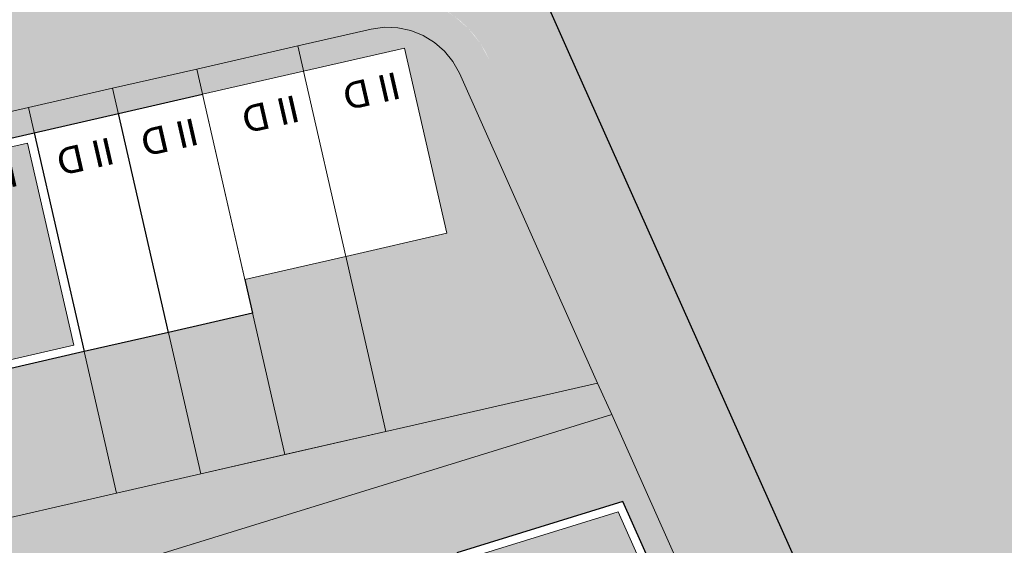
# Model space of a CAD drawing. Header units: metres. Extents: x -862 to 1262, y -354 to 644.
# Tile 281 of 315: x 302 to 359, y 75 to 105. Entities that reach past the tile are written whole.
import ezdxf

# ---------------------------------------------------------------- set-up
doc = ezdxf.new("R2010")
doc.units = ezdxf.units.M
doc.header["$LTSCALE"] = 0.5
doc.set_wipeout_variables(frame=1)
for name, color, linetype in [('BPR_Verkehr_220520', 7, 'Continuous'), ('DZH_Baufelder Ost_220610', 7, 'Continuous'), ('LPB_Freiraum_220609', 7, 'Continuous')]:
    doc.layers.add(name, color=color, linetype=linetype)
doc.styles.add('Calibri Light', font='calibril.ttf')

# ---------------------------------------------------------------- blocks, each defined once
blk = doc.blocks.new('Slab (2D)-6')
at = {"color": 255, "linetype": 'Continuous', "lineweight": 9, "transparency": 33554687}
blk.add_wipeout([(-2.291500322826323e-13, -8.881784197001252e-16), (-1.7763568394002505e-15, 12.999999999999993), (4.999999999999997, 12.999999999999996), (4.999999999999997, 8.881784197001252e-16)], dxfattribs=at)
at = {"color": 7, "linetype": 'Continuous', "lineweight": 9, "transparency": 33554687}
for p, q in [((0, 9.400000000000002), (5, 9.400000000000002)), ((-2.277216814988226e-13, 4), (5, 3.999999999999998))]:
    blk.add_line(p, q, dxfattribs=at)
at = {"color": 8, "linetype": 'Continuous', "lineweight": 9, "true_color": 0x777777, "transparency": 33554687, "flags": 128}
blk.add_lwpolyline([(-2.275957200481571e-13, -9.063735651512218e-16), (3.155443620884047e-29, 13), (5, 13), (5, 0)], close=True, dxfattribs=at)
at = {"color": 7, "linetype": 'Continuous', "lineweight": 9, "transparency": 33554687, "flags": 128}
blk.add_lwpolyline([(5, 0), (5, 13), (0, 13), (-2.275957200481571e-13, -9.063735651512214e-16), (5, 5.428454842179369e-16)], dxfattribs=at)
blk = doc.blocks.new('RH 5 x 13 - II (2D_3D) (2D)')
at = {"color": 8, "true_color": 0x777777, "transparency": 33554687}
blk.add_blockref('Slab (2D)-6', (0, 0), dxfattribs=at)
at = {"color": 255, "linetype": 'Continuous', "lineweight": 5, "transparency": 33554687}
blk.add_wipeout([(0, 13), (5, 13), (5, 0), (0, 0)], dxfattribs=at)
at = {"color": 7, "linetype": 'Continuous', "lineweight": 25, "transparency": 33554687, "flags": 128}
blk.add_lwpolyline([(0, 13), (5, 13), (5, 0), (0, 0)], close=True, dxfattribs=at)
at = {"color": 7, "transparency": 33554687, "insert": (2.405184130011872, 2.006361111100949), "char_height": 1.559479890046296, "width": 3.810368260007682, "attachment_point": 5, "line_spacing_factor": 1.163780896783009, "style": 'Calibri Light'}
blk.add_mtext('II D', dxfattribs=at)
blk = doc.blocks.new('Slab (2D)-8')
at = {"color": 255, "linetype": 'Continuous', "lineweight": 9, "transparency": 33554687}
blk.add_wipeout([(0, 13), (6, 13), (6, 0), (0, 0)], dxfattribs=at)
at = {"color": 8, "linetype": 'Continuous', "lineweight": 9, "true_color": 0x777777, "transparency": 33554687, "flags": 128}
blk.add_lwpolyline([(0, 13), (6, 13), (6, 0), (0, 0)], close=True, dxfattribs=at)
at = {"color": 255, "linetype": 'Continuous', "lineweight": 9, "transparency": 33554687}
blk.add_wipeout([(0, 13), (6, 13), (6, 0), (0, 0)], dxfattribs=at)
at = {"color": 8, "linetype": 'Continuous', "lineweight": 9, "true_color": 0x777777, "transparency": 33554687, "flags": 128}
blk.add_lwpolyline([(0, 13), (6, 13), (6, 0), (0, 0)], close=True, dxfattribs=at)
at = {"color": 255, "linetype": 'Continuous', "lineweight": 9, "transparency": 33554687}
blk.add_wipeout([(0, 13), (6, 13), (6, 0), (0, 0)], dxfattribs=at)
at = {"color": 8, "linetype": 'Continuous', "lineweight": 9, "true_color": 0x777777, "transparency": 33554687, "flags": 128}
blk.add_lwpolyline([(0, 13), (6, 13), (6, 0), (0, 0)], close=True, dxfattribs=at)
blk = doc.blocks.new('DH 6 x 13 - III FD (2D_3D (2D)')
at = {"color": 8, "true_color": 0x777777, "transparency": 33554687}
blk.add_blockref('Slab (2D)-8', (0, 0), dxfattribs=at)
at = {"color": 255, "linetype": 'Continuous', "lineweight": 25, "transparency": 33554687}
blk.add_wipeout([(0, 13), (6, 13), (6, 0), (0, 0)], dxfattribs=at)
at = {"linetype": 'Continuous', "lineweight": 0, "true_color": 0xfbf8f0, "transparency": 33554661}
blk.add_hatch(color=7, dxfattribs=at).paths.add_polyline_path([(0.5, 12.5), (5.5, 12.5), (5.5, 0.5), (0.5, 0.5)])
at = {"color": 7, "linetype": 'Continuous', "lineweight": 25, "transparency": 33554687, "flags": 128}
blk.add_lwpolyline([(0, 13), (6, 13), (6, 0), (0, 0)], close=True, dxfattribs=at)
at = {"color": 9, "linetype": 'Continuous', "lineweight": 9, "transparency": 33554661, "flags": 128}
blk.add_lwpolyline([(0.5, 12.5), (5.5, 12.5), (5.5, 0.5), (0.5, 0.5)], close=True, dxfattribs=at)
at = {"color": 7, "transparency": 33554687, "insert": (2.405184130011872, 2.006361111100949), "char_height": 1.559479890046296, "width": 3.810368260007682, "attachment_point": 5, "line_spacing_factor": 1.163780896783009, "style": 'Calibri Light'}
blk.add_mtext('III', dxfattribs=at)
blk = doc.blocks.new('Slab (2D)-7')
at = {"color": 255, "linetype": 'Continuous', "lineweight": 9, "transparency": 33554687}
blk.add_wipeout([(5.999999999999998, 10.999999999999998), (5.999999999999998, 8.881784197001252e-16), (-2.2737367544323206e-13, -8.881784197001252e-16), (0, 10.999999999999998)], dxfattribs=at)
at = {"color": 7, "linetype": 'Continuous', "lineweight": 9, "transparency": 33554687}
for p, q in [((-4.678797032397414e-15, 9.399999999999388), (6, 9.39999999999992)), ((1.059003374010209e-13, 3.999999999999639), (6, 3.99999999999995)), ((1.055224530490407e-13, 3.999999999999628), (6, 3.999999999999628))]:
    blk.add_line(p, q, dxfattribs=at)
at = {"color": 8, "linetype": 'Continuous', "lineweight": 9, "true_color": 0x777777, "transparency": 33554687, "flags": 128}
blk.add_lwpolyline([(6, 11), (6, 0), (-2.275957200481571e-13, -9.509376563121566e-16), (-3.155443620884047e-29, 11)], close=True, dxfattribs=at)
at = {"color": 7, "linetype": 'Continuous', "lineweight": 9, "transparency": 33554687, "flags": 128}
blk.add_lwpolyline([(-1.047772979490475e-13, 11), (-2.275957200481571e-13, -9.50937656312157e-16), (6, 3.327716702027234e-16), (6, 11), (-1.049160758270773e-13, 11)], dxfattribs=at)
blk = doc.blocks.new('RH 6 x 11 - II (2D_3D) (2D)')
at = {"color": 8, "true_color": 0x777777, "transparency": 33554687}
blk.add_blockref('Slab (2D)-7', (0, 0), dxfattribs=at)
at = {"color": 255, "linetype": 'Continuous', "lineweight": 9, "transparency": 33554687}
blk.add_wipeout([(0, 11), (5.999999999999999, 11), (5.999999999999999, 0), (0, 0)], dxfattribs=at)
at = {"color": 253, "linetype": 'Continuous', "lineweight": 9, "transparency": 33554687, "flags": 128}
blk.add_lwpolyline([(0, 11), (6, 11), (6, 0), (0, 0)], close=True, dxfattribs=at)
at = {"color": 7, "transparency": 33554687, "insert": (2.405184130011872, 2.006361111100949), "char_height": 1.559479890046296, "width": 3.810368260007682, "attachment_point": 5, "line_spacing_factor": 1.163780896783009, "style": 'Calibri Light'}
blk.add_mtext('II D', dxfattribs=at)
blk = doc.blocks.new('Slab (2D)-11')
at = {"color": 255, "linetype": 'Continuous', "lineweight": 9, "transparency": 33554687}
blk.add_wipeout([(333.11732538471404, -63.90941240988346), (345.53837088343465, -60.07305623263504), (346.12857952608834, -61.9839863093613), (353.7722998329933, -59.62315173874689), (357.0184473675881, -70.13326716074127), (336.9536815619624, -76.33045790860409)], dxfattribs=at)
at = {"color": 8, "linetype": 'Continuous', "lineweight": 9, "true_color": 0x777777, "transparency": 33554687, "flags": 128}
blk.add_lwpolyline([(333.117325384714, -63.90941240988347), (345.5383708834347, -60.07305623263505), (346.1285795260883, -61.98398630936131), (353.7722998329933, -59.6231517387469), (357.0184473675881, -70.13326716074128), (336.9536815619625, -76.33045790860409)], close=True, dxfattribs=at)
blk = doc.blocks.new('Slab (2D)-12')
at = {"color": 255, "linetype": 'Continuous', "lineweight": 9, "transparency": 33554687}
blk.add_wipeout([(327.38453515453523, -65.68003833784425), (345.53837088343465, -60.07305623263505), (346.12857952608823, -61.9839863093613), (353.77229983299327, -59.6231517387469), (357.018447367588, -70.13326716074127), (331.22089133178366, -78.10108383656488), (327.9747437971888, -67.59096841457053)], dxfattribs=at)
at = {"color": 8, "linetype": 'Continuous', "lineweight": 9, "true_color": 0x777777, "transparency": 33554687, "flags": 128}
blk.add_lwpolyline([(327.3845351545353, -65.68003833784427), (345.5383708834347, -60.07305623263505), (346.1285795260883, -61.98398630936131), (353.7722998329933, -59.6231517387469), (357.0184473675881, -70.13326716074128), (331.2208913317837, -78.1010838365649), (327.9747437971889, -67.59096841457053)], close=True, dxfattribs=at)
at = {"color": 255, "linetype": 'Continuous', "lineweight": 9, "transparency": 33554687}
blk.add_wipeout([(327.38453515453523, -65.68003833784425), (345.53837088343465, -60.07305623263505), (346.12857952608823, -61.9839863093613), (353.77229983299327, -59.6231517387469), (357.018447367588, -70.13326716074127), (331.22089133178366, -78.10108383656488), (327.9747437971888, -67.59096841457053)], dxfattribs=at)
at = {"color": 8, "linetype": 'Continuous', "lineweight": 9, "true_color": 0x777777, "transparency": 33554687, "flags": 128}
blk.add_lwpolyline([(327.3845351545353, -65.68003833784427), (345.5383708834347, -60.07305623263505), (346.1285795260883, -61.98398630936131), (353.7722998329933, -59.6231517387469), (357.0184473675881, -70.13326716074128), (331.2208913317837, -78.1010838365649), (327.9747437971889, -67.59096841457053)], close=True, dxfattribs=at)
blk = doc.blocks.new('Group-5')
at = {"color": 8, "true_color": 0x777777, "transparency": 33554687}
blk.add_blockref('Slab (2D)-11', (0, 0), dxfattribs=at)
blk.add_blockref('Slab (2D)-12', (0, 0), dxfattribs=at)
at = {"color": 255, "linetype": 'Continuous', "lineweight": 25, "transparency": 33554687}
blk.add_wipeout([(345.53837088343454, -60.07305623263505), (327.38453515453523, -65.68003833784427), (331.2208913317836, -78.10108383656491), (360.7156525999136, -68.99135071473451), (354.56098947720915, -55.19311447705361), (344.9481622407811, -58.16212615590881)], dxfattribs=at)
at = {"linetype": 'Continuous', "lineweight": 0, "true_color": 0xfbf8f0, "transparency": 33554661}
for points in [[(354.2849521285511, -55.80167658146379), (345.1865388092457, -58.61180670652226), (349.317999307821, -71.98831724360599), (360.0293043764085, -68.68003040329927)], [(335.1758076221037, -63.79693628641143), (338.7170594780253, -75.26251674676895), (331.5510716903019, -77.47579915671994), (328.0098198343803, -66.01021869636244)]]:
    blk.add_hatch(color=7, dxfattribs=at).paths.add_polyline_path(points)
at = {"color": 7, "linetype": 'Continuous', "lineweight": 25, "transparency": 33554687, "flags": 128}
blk.add_lwpolyline([(345.5383708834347, -60.07305623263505), (327.3845351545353, -65.68003833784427), (331.2208913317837, -78.10108383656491), (360.7156525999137, -68.99135071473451), (354.5609894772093, -55.19311447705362), (344.9481622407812, -58.16212615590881)], close=True, dxfattribs=at)
at = {"color": 9, "linetype": 'Continuous', "lineweight": 9, "transparency": 33554661, "flags": 128}
for points in [[(354.2849521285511, -55.80167658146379), (345.1865388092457, -58.61180670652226), (349.317999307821, -71.98831724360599), (360.0293043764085, -68.68003040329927)], [(335.1758076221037, -63.79693628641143), (338.7170594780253, -75.26251674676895), (331.5510716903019, -77.47579915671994), (328.0098198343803, -66.01021869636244)]]:
    blk.add_lwpolyline(points, close=True, dxfattribs=at)
at = {"color": 7, "transparency": 33554687, "char_height": 1.559479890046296, "width": 3, "attachment_point": 5, "rotation": 17.163793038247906, "line_spacing_factor": 1.163780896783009, "style": 'Calibri Light'}
for s, insert in [('IV', (350.2158387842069, -70.13443735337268)), ('III', (332.514631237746, -75.608278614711))]:
    blk.add_mtext(s, dxfattribs=dict(at, insert=insert))

msp = doc.modelspace()

# ---------------------------------------------------------------- hatches: boundary and pattern name
at = {"layer": 'DZH_Baufelder Ost_220610', "linetype": 'Continuous', "lineweight": 0, "true_color": 0xdce9e4, "transparency": 33554687}
for points in [[(322.9345400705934, 104.8229233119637), (322.1689518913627, 104.7160426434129), (317.9185753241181, 103.7445536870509), (323.026064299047, 81.41813769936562), (324.0348254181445, 81.64890577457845), (335.2834738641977, 84.22218987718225), (327.2813421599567, 102.1622950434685), (326.9069758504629, 102.8386075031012), (326.4223848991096, 103.4408701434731), (325.8418689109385, 103.9513109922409), (325.1825581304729, 104.3548676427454), (324.463907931, 104.6396316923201), (323.7071246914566, 104.7972001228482)], [(323.026226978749, 81.41742661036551), (317.9185753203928, 103.7445536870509), (312.0694166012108, 102.4076384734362), (317.1773213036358, 80.079405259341)], [(317.1773212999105, 80.079405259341), (312.0694165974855, 102.4076384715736), (307.1971456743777, 101.2940059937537), (312.3052611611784, 78.96485138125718)], [(312.3052611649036, 78.96485138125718), (307.197145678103, 101.2940059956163), (302.3204500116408, 100.1793621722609), (307.4287764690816, 77.84928532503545)], [(307.4287764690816, 77.8492853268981), (302.3204500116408, 100.1793621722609), (293.5467118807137, 98.17398934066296), (298.6554179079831, 75.8422532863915)], [(307.5014936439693, 73.56748734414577), (336.096551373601, 82.39933860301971), (344.5349915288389, 63.48106665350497), (344.6543468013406, 63.21348218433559), (344.9474517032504, 62.31056239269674), (345.0446208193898, 61.366246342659), (344.9415298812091, 60.4225584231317), (344.6427667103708, 59.52149504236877), (344.1616269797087, 58.70315575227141), (343.5195226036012, 58.0039586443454), (342.7450287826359, 57.45501970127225), (341.8726123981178, 57.08076806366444), (315.1433822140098, 48.82519510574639), (314.8791016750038, 49.68086138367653)]]:
    msp.add_hatch(color=254, dxfattribs=at).paths.add_polyline_path(points)
at = {"layer": 'DZH_Baufelder Ost_220610', "linetype": 'Continuous', "lineweight": 0, "true_color": 0xc4dad2, "transparency": 33554687}
msp.add_hatch(color=254, dxfattribs=at).paths.add_polyline_path([(336.096551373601, 82.39933860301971), (335.2834738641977, 84.22218987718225), (324.0348254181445, 81.64890577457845), (323.0260644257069, 81.41813717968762), (323.026226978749, 81.41742661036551), (312.3052611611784, 78.96485138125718), (307.4287764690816, 77.84928532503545), (298.6554179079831, 75.8422532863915), (290.8568770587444, 74.05822482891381), (285.0083400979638, 72.72028782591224), (275.2597952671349, 70.49016789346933), (267.4636509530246, 68.706687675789), (258.687895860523, 66.69910739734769), (252.8389901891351, 65.36108604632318), (247.0125459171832, 64.02820306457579), (248.9661705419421, 55.48830484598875)])

# ---------------------------------------------------------------- linework, layer by layer
at = {"layer": 'BPR_Verkehr_220520', "color": 9, "linetype": 'Continuous', "true_color": 0xb8d2a6, "transparency": 33554687}
msp.add_solid([(307.6724829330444, 105.403226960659, 60), (308.1181213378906, 103.4535073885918, 60), (310.5970622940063, 106.0716845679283, 60), (311.0427006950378, 104.1219649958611, 60)], dxfattribs=at)
at = {"layer": 'DZH_Baufelder Ost_220610', "color": 255, "linetype": 'Continuous', "lineweight": 18, "transparency": 33554687, "flags": 128}
for points in [[(322.9345400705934, 104.8229233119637), (322.1689518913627, 104.7160426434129), (317.9185753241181, 103.7445536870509), (323.026064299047, 81.41813769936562), (324.0348254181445, 81.64890577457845), (335.2834738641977, 84.22218987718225), (327.2813421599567, 102.1622950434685), (326.9069758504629, 102.8386075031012), (326.4223848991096, 103.4408701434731), (325.8418689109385, 103.9513109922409), (325.1825581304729, 104.3548676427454), (324.463907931, 104.6396316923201), (323.7071246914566, 104.7972001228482)], [(323.026226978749, 81.41742661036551), (317.9185753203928, 103.7445536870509), (312.0694166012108, 102.4076384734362), (317.1773213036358, 80.079405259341)], [(317.1773212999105, 80.079405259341), (312.0694165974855, 102.4076384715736), (307.1971456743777, 101.2940059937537), (312.3052611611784, 78.96485138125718)], [(312.3052611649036, 78.96485138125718), (307.197145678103, 101.2940059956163), (302.3204500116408, 100.1793621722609), (307.4287764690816, 77.84928532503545)], [(307.4287764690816, 77.8492853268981), (302.3204500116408, 100.1793621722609), (293.5467118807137, 98.17398934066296), (298.6554179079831, 75.8422532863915)], [(336.096551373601, 82.39933860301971), (335.2834738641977, 84.22218987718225), (324.0348254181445, 81.64890577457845), (323.0260644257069, 81.41813717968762), (323.026226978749, 81.41742661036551), (312.3052611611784, 78.96485138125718), (307.4287764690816, 77.84928532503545), (298.6554179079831, 75.8422532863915), (290.8568770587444, 74.05822482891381), (285.0083400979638, 72.72028782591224), (275.2597952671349, 70.49016789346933), (267.4636509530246, 68.706687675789), (258.687895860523, 66.69910739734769), (252.8389901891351, 65.36108604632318), (247.0125459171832, 64.02820306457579), (248.9661705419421, 55.48830484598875)], [(307.5014936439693, 73.56748734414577), (336.096551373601, 82.39933860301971), (344.5349915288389, 63.48106665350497), (344.6543468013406, 63.21348218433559), (344.9474517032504, 62.31056239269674), (345.0446208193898, 61.366246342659), (344.9415298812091, 60.4225584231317), (344.6427667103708, 59.52149504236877), (344.1616269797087, 58.70315575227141), (343.5195226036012, 58.0039586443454), (342.7450287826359, 57.45501970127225), (341.8726123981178, 57.08076806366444), (315.1433822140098, 48.82519510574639), (314.8791016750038, 49.68086138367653)]]:
    msp.add_lwpolyline(points, close=True, dxfattribs=at)
at = {"layer": 'DZH_Baufelder Ost_220610', "color": 252, "linetype": 'Continuous', "true_color": 0x8ea381, "transparency": 33554687}
for points in [[(221.6674479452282, 81.12940559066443), (221.5337672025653, 81.71432392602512), (322.3245818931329, 104.1341903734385), (322.19090115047, 104.7191087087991)], [(221.5337672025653, 81.71432392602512), (221.6674479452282, 81.12940559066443), (322.19090115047, 104.7191087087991), (322.3245818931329, 104.1341903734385)], [(317.7602798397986, 103.0910374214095), (318.3451981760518, 103.2247181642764), (322.7303166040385, 81.3502364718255), (323.3152275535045, 81.48394952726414)], [(318.3451981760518, 103.2247181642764), (317.7602798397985, 103.0910374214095), (323.3152275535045, 81.48394952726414), (322.7303166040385, 81.3502364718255)], [(326.6917657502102, 101.9919406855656), (327.2376961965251, 102.2408822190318), (334.4774393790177, 84.65410549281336), (335.3245300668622, 84.23239643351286)], [(327.2376961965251, 102.2408822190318), (326.6917657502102, 101.9919406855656), (335.3245300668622, 84.23239643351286), (334.4774393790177, 84.65410549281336)], [(311.8925293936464, 101.7499865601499), (312.4774479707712, 101.883667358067), (316.8814681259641, 80.01196539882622), (317.466264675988, 80.14617789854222)], [(312.4774479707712, 101.883667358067), (311.8925293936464, 101.7499865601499), (317.466264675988, 80.14617789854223), (316.8814681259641, 80.01196539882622)], [(306.9046903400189, 101.2271488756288), (307.4896010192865, 101.3608631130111), (312.0093509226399, 78.89766065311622), (312.5942616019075, 79.03137489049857)], [(307.4896010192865, 101.3608631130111), (306.9046903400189, 101.2271488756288), (312.5942616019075, 79.03137489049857), (312.0093509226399, 78.89766065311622)], [(302.1620887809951, 99.5261333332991), (302.747007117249, 99.6598140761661), (307.1328660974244, 77.78209518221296), (307.7177770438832, 77.91580825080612)], [(302.747007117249, 99.6598140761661), (302.1620887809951, 99.5261333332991), (307.7177770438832, 77.91580825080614), (307.1328660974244, 77.78209518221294)], [(334.4774393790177, 84.6541054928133), (335.3245300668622, 84.23239643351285), (245.4002403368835, 64.27560285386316), (245.534047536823, 63.69071343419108)], [(335.3245300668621, 84.23239643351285), (334.4774393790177, 84.6541054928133), (245.534047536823, 63.69071343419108), (245.4002403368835, 64.27560285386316)], [(247.6806556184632, 54.46329506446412), (247.5035930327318, 55.036574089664), (335.8048107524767, 81.68126412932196), (336.1370831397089, 82.41185602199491)], [(247.5035930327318, 55.036574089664), (247.6806556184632, 54.46329506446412), (336.1370831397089, 82.41185602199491), (335.8048107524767, 81.68126412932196)], [(335.8048107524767, 81.68126412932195), (336.1370831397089, 82.41185602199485), (344.1033730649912, 62.97585498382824), (344.651822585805, 63.21917190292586)], [(336.1370831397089, 82.41185602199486), (335.8048107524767, 81.68126412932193), (344.651822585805, 63.21917190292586), (344.1033730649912, 62.97585498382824)]]:
    msp.add_solid(points, dxfattribs=at)

# ---------------------------------------------------------------- next in the draw order: block references
at = {"layer": 'DZH_Baufelder Ost_220610', "color": 7, "transparency": 33554687, "rotation": 192.8746724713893}
msp.add_blockref('RH 5 x 13 - II (2D_3D) (2D)', (307.5292542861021, 99.83123173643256, 8.7), dxfattribs=at)
at = {"layer": 'DZH_Baufelder Ost_220610', "color": 7, "transparency": 33554687}
msp.add_blockref('Group-5', (-17.81744829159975, 132.5597140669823), dxfattribs=at)

# ---------------------------------------------------------------- next in the draw order: block references
at = {"layer": 'DZH_Baufelder Ost_220610', "color": 7, "transparency": 33554687, "rotation": 192.8746724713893}
for name, p in [('RH 5 x 13 - II (2D_3D) (2D)', (312.403553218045, 100.9453277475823, 8.7)), ('DH 6 x 13 - III FD (2D_3D (2D)', (302.654955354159, 98.71713572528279, 8.7))]:
    msp.add_blockref(name, p, dxfattribs=at)

# ---------------------------------------------------------------- next in the draw order: block references
at = {"layer": 'DZH_Baufelder Ost_220610', "color": 7, "transparency": 33554687, "rotation": 192.8746724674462}
msp.add_blockref('RH 6 x 11 - II (2D_3D) (2D)', (318.2527119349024, 102.2822429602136, 8.7), dxfattribs=at)

# ---------------------------------------------------------------- next in the draw order: block references
msp.add_blockref('RH 6 x 11 - II (2D_3D) (2D)', (324.1018706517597, 103.6191581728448, 8.7), dxfattribs=at)

# ---------------------------------------------------------------- next in the draw order: hatches: boundary and pattern name
at = {"layer": 'BPR_Verkehr_220520', "linetype": 'Continuous', "lineweight": 0, "true_color": 0xe4e6e5, "transparency": 33554687}
h = msp.add_hatch(color=254, dxfattribs=at)
edge = h.paths.add_edge_path()
edge.add_line((329.3358145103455, 113.0217648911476), (218.1371975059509, 87.60561018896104))
edge.add_line((218.1371975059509, 87.60561018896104), (219.1621658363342, 83.12125517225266))
edge.add_line((219.1621658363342, 83.12125517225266), (220.3807405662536, 83.39977917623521))
edge.add_line((220.3807405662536, 83.39977917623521), (219.9351021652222, 85.34949874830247))
edge.add_line((219.9351021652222, 85.34949874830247), (222.8596815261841, 86.01795635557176))
edge.add_line((222.8596815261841, 86.01795635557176), (223.3053199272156, 84.06823678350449))
edge.add_line((223.3053199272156, 84.06823678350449), (235.0036373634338, 86.74206720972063))
edge.add_line((235.0036373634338, 86.74206720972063), (234.5579989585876, 88.69178678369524))
edge.add_line((234.5579989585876, 88.69178678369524), (237.4825783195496, 89.3602443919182))
edge.add_line((237.4825783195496, 89.3602443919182), (237.928216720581, 87.41052481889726))
edge.add_line((237.928216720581, 87.41052481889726), (249.626534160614, 90.08435524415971))
edge.add_line((249.626534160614, 90.08435524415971), (249.1808957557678, 92.03407481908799))
edge.add_line((249.1808957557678, 92.03407481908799), (252.1054751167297, 92.70253242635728))
edge.add_line((252.1054751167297, 92.70253242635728), (252.5511135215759, 90.75281285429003))
edge.add_line((252.5511135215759, 90.75281285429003), (264.2494309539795, 93.42664327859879))
edge.add_line((264.2494309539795, 93.42664327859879), (263.803792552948, 95.37636285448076))
edge.add_line((263.803792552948, 95.37636285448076), (266.7283719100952, 96.04482046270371))
edge.add_line((266.7283719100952, 96.04482046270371), (267.1740103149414, 94.09510088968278))
edge.add_line((267.1740103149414, 94.09510088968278), (278.872327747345, 96.76893131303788))
edge.add_line((278.872327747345, 96.76893131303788), (278.4266893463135, 98.71865088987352))
edge.add_line((278.4266893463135, 98.71865088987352), (281.3512687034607, 99.3871084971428))
edge.add_line((281.3512687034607, 99.3871084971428), (281.7969071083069, 97.43738892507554))
edge.add_line((281.7969071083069, 97.43738892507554), (293.4952245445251, 100.1112193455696))
edge.add_line((293.4952245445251, 100.1112193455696), (293.0495861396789, 102.0609389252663))
edge.add_line((293.0495861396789, 102.0609389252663), (295.9741655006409, 102.7293965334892))
edge.add_line((295.9741655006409, 102.7293965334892), (296.4198039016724, 100.7796769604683))
edge.add_line((296.4198039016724, 100.7796769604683), (308.1181213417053, 103.4535073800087))
edge.add_line((308.1181213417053, 103.4535073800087), (307.6724829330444, 105.403226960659))
edge.add_line((307.6724829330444, 105.403226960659), (310.5970622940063, 106.0716845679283))
edge.add_line((310.5970622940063, 106.0716845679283), (311.0427006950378, 104.1219649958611))
edge.add_line((311.0427006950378, 104.1219649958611), (321.7455954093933, 106.5682762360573))
edge.add_line((321.7455954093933, 106.5682762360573), (321.7455954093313, 106.5682762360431))
edge.add_arc((323.1716383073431, 100.3291736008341), 6.400000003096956, 24.039121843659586, 102.87467249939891, ccw=False)
edge.add_line((329.0165504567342, 102.9362796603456), (329.0165504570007, 102.9362796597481))
edge.add_line((329.0165504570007, 102.9362796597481), (346.3895550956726, 63.98746679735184))
edge.add_line((346.3895550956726, 63.98746679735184), (350.4079321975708, 65.77985221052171))
edge.add_line((350.4079321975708, 65.77985221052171), (329.3358145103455, 113.0217648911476))
at = {"layer": 'BPR_Verkehr_220520', "linetype": 'Continuous', "lineweight": 0, "true_color": 0xece5cf, "transparency": 33554687}
msp.add_hatch(color=254, dxfattribs=at).paths.add_polyline_path([(346.3895550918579, 63.9874667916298), (329.0165504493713, 102.9362796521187), (328.4841183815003, 103.8981462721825), (327.7949223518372, 104.7546975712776), (326.9692996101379, 105.4806578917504), (326.0316131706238, 106.0546051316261), (325.0095328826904, 106.4596028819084), (323.9332189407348, 106.6837002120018), (322.8344319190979, 106.720284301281), (321.7455954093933, 106.5682762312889), (223.3053199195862, 84.06823678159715), (220.3807405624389, 83.39977917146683), (219.1621658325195, 83.121255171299), (214.2878669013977, 82.00715915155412), (215.8765801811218, 75.0563547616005), (228.0223837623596, 21.91705918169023), (232.8586126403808, 23.41077374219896), (233.5071783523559, 23.61108933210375), (232.9030251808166, 23.49068951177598), (232.2870167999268, 23.49623085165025), (231.6851277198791, 23.62748082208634), (231.122737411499, 23.8789051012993), (230.6235598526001, 24.23990203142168), (230.2086435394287, 24.69524967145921), (229.8954839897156, 25.22574767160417), (229.6972860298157, 25.80902684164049), (218.1510592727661, 76.32510453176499), (218.0397373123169, 77.20020656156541), (218.1012783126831, 78.08021159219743), (218.3333172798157, 78.9313015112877), (218.7269370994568, 79.7207694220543), (219.2670111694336, 80.41827652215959), (219.9327847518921, 80.99701798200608), (220.698672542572, 81.43475310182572), (221.5352418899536, 81.71465998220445), (322.1689518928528, 104.7160426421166), (322.9345400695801, 104.8229233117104), (323.7071246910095, 104.7972001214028), (324.4639079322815, 104.6396316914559), (325.1825581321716, 104.3548676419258), (325.8418689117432, 103.9513109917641), (326.4223848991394, 103.4408701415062), (326.9069758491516, 102.8386075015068), (327.2813421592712, 102.1622950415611), (344.6543468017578, 63.21348218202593), (344.9474517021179, 62.31056239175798), (345.0446208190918, 61.36624634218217), (344.9415298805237, 60.4225584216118), (344.6427667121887, 59.5214950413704), (344.1616269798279, 58.70315575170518), (343.5195226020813, 58.0039586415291), (342.7450287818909, 57.45501970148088), (341.8726124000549, 57.08076806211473), (236.7932354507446, 24.62601883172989), (233.5071783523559, 23.61108933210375), (232.8586126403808, 23.41077374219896), (233.4162477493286, 21.5948745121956), (342.4333106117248, 55.26538449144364), (343.674080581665, 55.79765349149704), (344.775582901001, 56.57836665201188), (345.6887980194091, 57.57278032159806), (346.3730856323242, 58.73664064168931), (346.7979932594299, 60.01815300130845), (346.9446114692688, 61.36028693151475), (346.8064153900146, 62.70331420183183)])
at = {"layer": 'DZH_Baufelder Ost_220610', "linetype": 'Continuous', "lineweight": 0, "true_color": 0x8ea381, "transparency": 33554687}
h = msp.add_hatch(color=252, dxfattribs=at)
edge = h.paths.add_edge_path()
edge.add_arc((323.1855916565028, 100.3668534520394), 4.464474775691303, 24.819730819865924, 102.87361664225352, ccw=False)
edge.add_line((327.2376961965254, 102.2408822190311), (326.6917657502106, 101.9919406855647))
edge.add_arc((323.1855916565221, 100.3668534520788), 3.864474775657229, 24.86739384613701, 102.8736166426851)
edge.add_line((322.3245818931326, 104.1341903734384), (322.19090115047, 104.7191087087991))
h = msp.add_hatch(color=252, dxfattribs=at)
edge = h.paths.add_edge_path()
edge.add_arc((323.1855916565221, 100.3668534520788), 3.864474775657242, 24.867393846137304, 102.87361664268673, ccw=False)
edge.add_line((326.6917657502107, 101.9919406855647), (327.2376961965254, 102.2408822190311))
edge.add_arc((323.1855916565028, 100.3668534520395), 4.46447477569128, 24.81973081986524, 102.873616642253)
edge.add_line((322.19090115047, 104.7191087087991), (322.3245818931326, 104.1341903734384))
at = {"layer": 'LPB_Freiraum_220609', "linetype": 'Continuous', "lineweight": 0, "true_color": 0xb9d3a7, "transparency": 33554687}
h = msp.add_hatch(color=9, dxfattribs=at)
edge = h.paths.add_edge_path()
edge.add_line((322.0748876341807, 274.0676159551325), (350.3944664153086, 215.0573267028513))
edge.add_line((350.3944664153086, 215.0573267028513), (350.4274281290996, 214.3358313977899))
edge.add_line((350.4274281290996, 214.3358313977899), (411.9253517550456, 84.7749292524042))
edge.add_line((411.9253517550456, 84.7749292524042), (412.3635110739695, 84.98062943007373))
edge.add_line((412.3635110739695, 84.98062943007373), (412.5024664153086, 85.06532670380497))
edge.add_line((412.5024664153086, 85.06532670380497), (424.2779033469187, 59.98261897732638))
edge.add_line((424.2779033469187, 59.98261897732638), (432.5690750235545, 42.36002070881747))
edge.add_line((432.5690750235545, 42.36002070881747), (455.9474683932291, -6.602675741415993))
edge.add_line((455.9474683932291, -6.602675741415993), (477.0514683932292, -52.42967573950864))
edge.add_line((477.0514683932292, -52.42967573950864), (475.4354683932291, -53.5256757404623))
edge.add_line((475.4354683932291, -53.5256757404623), (435.3024683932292, -80.99967574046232))
edge.add_line((435.3024683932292, -80.99967574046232), (423.0881585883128, -66.0478473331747))
edge.add_line((423.0881585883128, -66.0478473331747), (424.9030886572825, -64.96769785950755))
edge.add_arc((422.5450318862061, -62.85210562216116), 3.167990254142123, 318.1023032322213, 394.2332813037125)
edge.add_line((425.1641803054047, -61.06990927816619), (425.1641803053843, -61.06990927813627))
edge.add_line((425.1641803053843, -61.06990927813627), (412.8494548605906, -40.42128283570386))
edge.add_line((412.8494548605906, -40.42128283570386), (412.8494548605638, -40.42128283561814))
edge.add_arc((413.4581779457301, -40.23028170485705), 0.6379852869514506, 134.5948825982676, 197.4204714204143, ccw=False)
edge.add_line((413.0102552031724, -39.77597955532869), (413.0102552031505, -39.77597955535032))
edge.add_line((413.0102552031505, -39.77597955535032), (414.9848309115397, -37.05305774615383))
edge.add_line((414.9848309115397, -37.05305774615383), (413.3657392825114, -35.87894433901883))
edge.add_line((413.3657392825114, -35.87894433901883), (411.2374391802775, -38.81385067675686))
edge.add_arc((413.6535798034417, -40.23036565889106), 2.80075886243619, 149.6181087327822, 205.4168132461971)
edge.add_line((411.1239081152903, -41.43245191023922), (423.5648196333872, -62.28752670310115))
edge.add_line((423.5648196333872, -62.28752670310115), (423.5648196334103, -62.28752670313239))
edge.add_arc((422.8436778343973, -62.8180538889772), 0.8952678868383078, -48.71092162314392, 36.341049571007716, ccw=False)
edge.add_line((423.4344279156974, -63.49074916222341), (423.4344279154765, -63.49074916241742))
edge.add_line((423.4344279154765, -63.49074916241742), (421.7958729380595, -64.46592959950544))
edge.add_line((421.7958729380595, -64.46592959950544), (421.7779124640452, -64.4766187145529))
edge.add_line((421.7779124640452, -64.4766187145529), (339.5379799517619, 36.22702775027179))
edge.add_line((339.5379799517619, 36.22702775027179), (339.5384683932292, 36.22732425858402))
edge.add_line((339.5384683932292, 36.22732425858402), (338.0806447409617, 38.01154976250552))
edge.add_arc((337.6142115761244, 37.59025798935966), 0.6285273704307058, 42.08897963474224, 115.143575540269)
edge.add_line((337.3471578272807, 38.1592298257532), (287.9276134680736, 8.414038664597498))
edge.add_line((287.9276134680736, 8.414038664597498), (286.9077789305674, 9.671652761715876))
edge.add_line((286.9077789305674, 9.671652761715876), (286.4385447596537, 10.25029124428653))
edge.add_line((286.4385447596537, 10.25029124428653), (286.4385447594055, 10.2502912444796))
edge.add_arc((285.9321682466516, 9.599253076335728), 0.8247835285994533, 52.12427646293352, 113.6951029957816)
edge.add_line((285.6007128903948, 10.3545048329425), (285.6007128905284, 10.35450483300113))
edge.add_line((285.6007128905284, 10.35450483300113), (285.6007128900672, 10.35450483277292))
edge.add_arc((283.20053368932, 15.20445733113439), 5.411367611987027, 215.3819757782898, 296.33021673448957, ccw=False)
edge.add_line((278.788591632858, 12.07114171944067), (278.7885916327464, 12.0711417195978))
edge.add_line((278.7885916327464, 12.0711417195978), (242.3755595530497, -9.84554358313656))
edge.add_line((242.3755595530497, -9.84554358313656), (244.9539703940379, -14.12939195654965))
edge.add_line((244.9539703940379, -14.12939195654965), (240.2014576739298, -16.98988776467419))
edge.add_line((240.2014576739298, -16.98988776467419), (240.2014576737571, -16.98988776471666))
edge.add_arc((239.357761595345, -13.55802205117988), 3.534052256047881, 215.2700837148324, 283.8117927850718, ccw=False)
edge.add_line((236.4724227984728, -15.59869482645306), (236.4724227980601, -15.59869482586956))
edge.add_line((236.4724227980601, -15.59869482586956), (233.9170896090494, -12.01583647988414))
edge.add_line((233.9170896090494, -12.01583647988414), (233.916746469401, -12.01604265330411))
edge.add_line((233.916746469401, -12.01604265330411), (229.6881452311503, -6.088215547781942))
edge.add_line((229.6881452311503, -6.088215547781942), (229.6881452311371, -6.088215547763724))
edge.add_arc((243.8779914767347, 4.184012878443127), 17.51771712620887, 190.7550368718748, 215.9013056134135, ccw=False)
edge.add_line((226.6679906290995, 0.9150246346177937), (224.1946786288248, 11.63261858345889))
edge.add_line((224.1946786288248, 11.63261858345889), (226.5712021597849, 12.33406696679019))
edge.add_line((226.5712021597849, 12.33406696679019), (356.1992840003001, 52.57897257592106))
edge.add_line((356.1992840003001, 52.57897257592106), (356.1992840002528, 52.57897257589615))
edge.add_arc((358.1994825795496, 48.78204979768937), 4.291551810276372, 78.84654671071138, 117.78002117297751, ccw=False)
edge.add_line((359.0296290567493, 52.99254546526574), (359.0296290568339, 52.99254546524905))
edge.add_line((359.0296290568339, 52.99254546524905), (361.0699248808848, 54.21556213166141))
edge.add_arc((356.7566825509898, 47.83496521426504), 7.701693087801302, 55.94156046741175, 102.7178003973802)
edge.add_line((355.0611604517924, 55.34770647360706), (355.0536817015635, 55.36447319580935))
edge.add_line((355.0536817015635, 55.36447319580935), (333.5954948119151, 103.4042976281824))
edge.add_line((333.5954948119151, 103.4042976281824), (328.5468999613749, 114.7904445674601))
edge.add_arc((332.6920194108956, 119.860722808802), 6.549025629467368, 196.0418554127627, 230.7328703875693, ccw=False)
edge.add_line((326.3980123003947, 118.050968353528), (311.6159034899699, 182.7561805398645))
edge.add_line((311.6159034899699, 182.7561805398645), (311.615903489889, 182.7561805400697))
edge.add_arc((306.1585775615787, 180.6061278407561), 5.865588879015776, 21.50322500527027, 107.0002742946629)
edge.add_line((304.4436184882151, 186.2154101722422), (277.3155397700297, 180.014208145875))
edge.add_arc((276.1554659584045, 185.1900255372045), 5.304230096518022, 191.8348310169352, 282.6331175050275, ccw=False)
edge.add_line((270.9639884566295, 184.1021752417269), (255.0077515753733, 253.594062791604))
edge.add_line((255.0077515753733, 253.594062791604), (181.4750184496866, 236.7870253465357))
edge.add_line((181.4750184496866, 236.7870253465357), (178.6527265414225, 249.1348789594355))
edge.add_line((178.6527265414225, 249.1348789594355), (290.3810990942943, 268.724538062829))
edge.add_line((290.3810990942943, 268.724538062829), (321.9573718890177, 274.2634481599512))
edge.add_line((321.9573718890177, 274.2634481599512), (323.9137083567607, 270.0362813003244))
edge.add_line((323.9137083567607, 270.0362813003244), (329.3900353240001, 258.6564105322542))
edge.add_line((329.3900353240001, 258.6564105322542), (322.0748876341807, 274.0676159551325))

# ---------------------------------------------------------------- next in the draw order: linework, layer by layer
at = {"layer": 'DZH_Baufelder Ost_220610', "color": 252, "linetype": 'Continuous', "true_color": 0x8ea381, "transparency": 33554687}
for points in [[(319.9187605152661, 113.5335151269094), (320.0529857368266, 112.9487214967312), (216.1173260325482, 89.70840858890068), (216.2515512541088, 89.12361495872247)], [(320.0529857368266, 112.9487214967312), (319.9187605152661, 113.5335151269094), (216.2515512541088, 89.12361495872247), (216.1173260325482, 89.70840858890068)]]:
    msp.add_solid(points, dxfattribs=at)
at = {"layer": 'LPB_Freiraum_220609', "color": 255, "linetype": 'Continuous', "lineweight": 25, "transparency": 33554687, "elevation": 62.7, "flags": 128}
msp.add_lwpolyline([(361.0699248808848, 54.21556213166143, 0.2069819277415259), (355.0611604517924, 55.34770647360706), (355.0536817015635, 55.36447319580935), (333.5954948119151, 103.4042976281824), (328.5468999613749, 114.7904445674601, -0.1525348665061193), (326.3980123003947, 118.050968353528), (311.6159034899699, 182.7561805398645), (311.615903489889, 182.7561805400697, 0.3913776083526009), (304.4436184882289, 186.2154101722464), (277.3155397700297, 180.014208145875, -0.4183002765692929), (270.9639884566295, 184.1021752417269), (255.0077515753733, 253.594062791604), (181.4750184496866, 236.7870253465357), (178.6527265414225, 249.1348789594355), (290.3810990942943, 268.724538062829), (321.9573718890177, 274.2634481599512), (323.9137083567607, 270.0362813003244), (329.3900353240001, 258.6564105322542)], format="xyb", dxfattribs=at)

doc.saveas('drawing.dxf')
